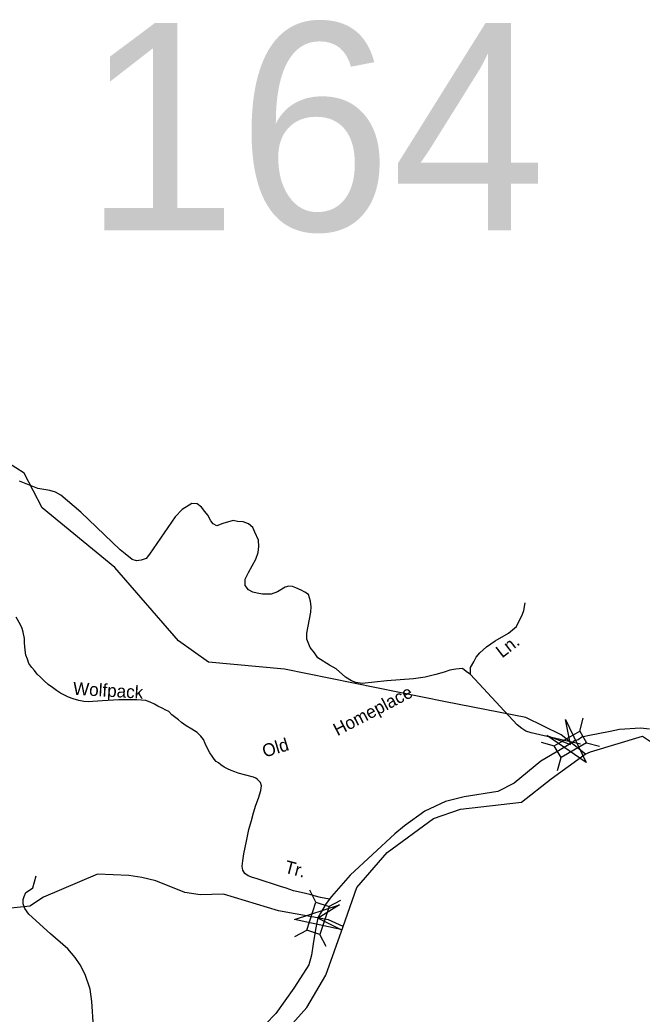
# Model space of a CAD drawing. Extents: x 884530 to 1028605, y 526725 to 653634.
# Drawn here: x 916772 to 919969, y 609593 to 614701 of the extents above; entities that cross this region are included whole.
import ezdxf

# ---------------------------------------------------------------- set-up
doc = ezdxf.new("R2010")
doc.units = 0
for name, color, linetype in [('Exist Hydrographic Creek Single Shore', 7, 'Continuous'), ('Exist Road Non-System Type 51', 7, 'Continuous'), ('Exist Road Non-System Type 51 Label', 7, 'Continuous'), ('Exist Road Secondary Structure Standard Bridge Attributed CELL', 7, 'Continuous'), ('Exist Road Secondary Structure Standard Bridge CELL', 7, 'Continuous'), ('Exist Road Secondary Structure Standard Bridge Number Label', 7, 'Continuous'), ('Exist Road Secondary Type 51 Attributed', 7, 'Continuous')]:
    doc.layers.add(name, color=color, linetype=linetype)

msp = doc.modelspace()

# ---------------------------------------------------------------- linework, layer by layer
at = {"layer": 'Exist Hydrographic Creek Single Shore'}
for points in [[(918958.5, 611196.9), (918132.1, 611364.5), (917741.6, 611401.8), (917587.3, 611510), (917259.2, 611887.3), (916887, 612193.4), (916793.6, 612372.5), (916663.2, 612453.9), (916569.4, 612623.1), (916579.4, 612888.7), (916532.1, 612965.2), (916379.2, 613112.6), (916362.8, 613345.9), (916339.1, 613382.5)], [(919678.5, 610928.8), (919552.8, 611027.5), (919372.6, 611116.4), (918958.5, 611196.9)], [(919703.6, 610941.1), (919971, 611020.8), (920058.9, 610962.2), (920139.4, 610837.7), (920242.8, 610773.7), (920390, 610723.4), (920735.9, 610603.8), (920857.9, 610591.2)], [(919501.3, 610802.1), (919677.4, 610928), (919703.6, 610941.1)], [(918433.1, 610042.2), (918503.2, 610243.4), (918658.8, 610423), (918897.6, 610597.6), (919035.7, 610645.7), (919350.4, 610682.6), (919501.3, 610802.1)], [(918433.1, 610042.2), (918358.4, 610076.8), (918100.3, 610123.9), (917819, 610208.6), (917698, 610205.6), (917619.3, 610217.7), (917471, 610278.3), (917398.1, 610295.3), (917331.9, 610305.5), (917171.5, 610311.6), (916893.2, 610193.5), (916823.6, 610148.1), (916140.2, 610075.4)], [(918115.9, 609481.8), (918246.4, 609626.9), (918345, 609793.6), (918433.1, 610042.2)]]:
    msp.add_lwpolyline(points, dxfattribs=at)
at = {"layer": 'Exist Road Non-System Type 51'}
for points in [[(919087.5, 611337.6), (919065.1, 611354), (919046.5, 611368.6), (919012.1, 611364.9), (918981.8, 611360.2), (918951.6, 611349), (918908.8, 611338.4), (918855.4, 611324.3), (918795, 611316.1), (918657, 611306), (918531, 611291.6), (918498.2, 611296.5), (918476.9, 611304.8), (918444.7, 611324.2), (918396.9, 611366.4), (918363.1, 611385.6), (918303.1, 611423.4), (918285.2, 611449.3), (918264.4, 611476.2), (918247, 611520.1), (918246.1, 611550.5), (918267.4, 611657.4), (918269.2, 611685.6), (918266.1, 611714.6), (918255.3, 611748), (918235.8, 611761), (918216.7, 611770.6), (918189.7, 611783.2), (918172.2, 611789.6), (918154.6, 611791.2), (918135.6, 611786.4), (918095.8, 611762.6), (918062.5, 611749.9), (918019.4, 611749.9), (917991.5, 611755.1), (917969.4, 611761.5), (917947.4, 611773.3), (917928.8, 611794.2), (917930.4, 611811.9), (917930.4, 611827.8), (917946.3, 611861.2), (917984.4, 611931.2), (917997.2, 611964.6), (918000.3, 611994.8), (917998.8, 612028.2), (917978.7, 612068.9), (917968.9, 612092.3), (917947, 612111.7), (917918.6, 612122.1), (917890.8, 612123.9), (917868.4, 612128.5), (917814.3, 612114.1), (917784.1, 612101.4), (917764.9, 612112.5), (917753.8, 612126.8), (917737.4, 612156.1), (917722.8, 612176.1), (917704.5, 612196.8), (917683.8, 612214.3), (917655.2, 612216), (917605.9, 612185.7), (917569.3, 612147.5), (917437.3, 611956.6), (917421.4, 611934.4), (917395.9, 611924.8), (917370.4, 611921.6), (917348.2, 611928), (917313, 611957.4), (917286.9, 611978.3), (917085.7, 612171.4), (916983, 612259.6), (916954.2, 612274.2), (916926.3, 612282.8), (916864.5, 612293.6), (916770.7, 612330.4)], [(919087.5, 611337.6), (919088.3, 611372.9), (919104.3, 611403.1), (919117.1, 611427), (919136.1, 611449.3), (919169.5, 611479.5), (919215, 611511.3), (919282.7, 611550.9), (919323.8, 611584.8), (919354.7, 611648.1), (919361.4, 611666.9), (919368, 611705.4)], [(918363.4, 610183), (918316, 610191.9), (918283.5, 610200.6), (918261.3, 610206.9), (918216.9, 610218.2), (918178.3, 610227), (918140.9, 610239.4), (918111.1, 610248.1), (917986.5, 610290.4), (917967.8, 610295.4), (917944.2, 610302.9), (917928, 610315.4), (917918, 610332.8), (917914.2, 610352.7), (917916.8, 610380.1), (917923, 610416.3), (917936.7, 610481), (917949.1, 610542), (917961.6, 610588.1), (917972.9, 610626.7), (917985.3, 610666.6), (917997.7, 610702.7), (918010.2, 610741.3), (918013.9, 610765), (918008.9, 610783.6), (917991.7, 610800.2), (917984, 610804.8), (917971.6, 610809.4), (917894.2, 610831.3), (917876.3, 610837.1), (917858, 610844.1), (917839.7, 610852.6), (917821.2, 610862.4), (917804.5, 610872.9), (917791.8, 610883.3), (917781, 610890.8), (917771.1, 610901.9), (917759.8, 610918.1), (917748.6, 610935.6), (917732.4, 610964.2), (917723.7, 610982.9), (917715.3, 611004.6), (917701.5, 611020.2), (917682.9, 611039.1), (917655.2, 611056.3), (917626.5, 611073.8), (917602.6, 611091.3), (917586.9, 611104), (917553.3, 611131.1), (917537.5, 611147), (917521.5, 611154.9), (917502.5, 611164.5), (917480.2, 611175.6), (917464.3, 611185.1), (917442.1, 611196.2), (917419.1, 611203.8), (917396.8, 611206.1), (917373.1, 611206.9), (917280.7, 611207), (917253.8, 611206.3), (917196.2, 611203.3), (917122.6, 611197.4), (917100.3, 611198.3), (917074.7, 611203.5), (917046.3, 611212.4), (917022.2, 611221.6), (917000.9, 611231.6), (916980.9, 611242.6), (916960, 611255.5), (916938.9, 611270.3), (916917.6, 611287), (916896.2, 611306), (916877.6, 611323.6), (916861.5, 611340.2), (916846.8, 611358.9), (916833.3, 611374), (916818.3, 611393.9), (916810.8, 611416.3), (916803.3, 611437.4), (916799.7, 611462.4), (916795.9, 611499.8), (916795.9, 611522.1), (916789.7, 611554.5), (916783.5, 611574.5), (916774.7, 611593.1), (916752.3, 611631.8)], [(919652.1, 610979.1), (919398.8, 611037.7), (919371.5, 611046.8), (919350.8, 611059.8), (919327.8, 611079.9), (919087.5, 611337.6)], [(917162.6, 609480.7), (917150.4, 609527.3), (917142.3, 609657.9), (917133.2, 609721.8), (917107.8, 609795.6), (917081.5, 609845.2), (917056.2, 609883.7), (917017.7, 609928.3), (916929.4, 610005.3), (916817.2, 610106.6), (916797.9, 610136), (916789.7, 610160), (916789.7, 610181.2), (916794.2, 610197.6), (916802, 610217), (916821.8, 610230.4), (916838.3, 610241.9), (916856.5, 610302.6)]]:
    msp.add_lwpolyline(points, dxfattribs=at)
at = {"layer": 'Exist Road Secondary Structure Standard Bridge Attributed CELL'}
for points in [[(919576.4, 611106.1), (919681.4, 610886), (919480.4, 611024.1), (919602.2, 610978.7)], [(918420.9, 610027.4), (918182.8, 610079.7), (918415.2, 610153.5), (918304.6, 610085.3)]]:
    msp.add_lwpolyline(points, close=True, dxfattribs=at)
at = {"layer": 'Exist Road Secondary Structure Standard Bridge CELL'}
for p, q in [((919649, 611047), (919666.9, 611113.7)), ((919451.3, 610989.6), (919518, 610971.7)), ((919683.5, 610987.3), (919750.2, 610969.4)), ((919535.4, 610844), (919553.3, 610910.6)), ((918293.6, 610167.4), (918262.3, 610228.8)), ((918359.2, 610146), (918420.7, 610177.4)), ((918185.1, 609992.4), (918246.6, 610023.7)), ((918345.1, 609940.5), (918313.8, 610001.9))]:
    msp.add_line(p, q, dxfattribs=at)
for points in [[(919518, 610971.7), (919648.9, 611047.3), (919684.1, 610986.2), (919553.3, 610910.6)], [(918246.6, 610023.7), (918293.3, 610167.5), (918360.5, 610145.6), (918313.8, 610001.9)]]:
    msp.add_lwpolyline(points, close=True, dxfattribs=at)
at = {"layer": 'Exist Road Secondary Type 51 Attributed'}
for points in [[(920008.2, 611056.1), (919961.1, 611062.6), (919852.8, 611054.9), (919804.7, 611045.4), (919691.2, 611021.8), (919659.1, 611015.4), (919640.3, 611002.3), (919622.4, 610996.2), (919607, 610984.9)], [(919607, 610984.9), (919448.6, 610892.6), (919311.2, 610779.5), (919228.1, 610735.8), (919055.4, 610709.8), (918959.2, 610685.4), (918853.7, 610634.7), (918747.6, 610560.6), (918698.5, 610518.3), (918468.4, 610306.3), (918373.4, 610196.6), (918346.4, 610160.4), (918316.1, 610110.8), (918303.5, 610087.5)], [(918303.5, 610087.5), (918291.5, 610027.6), (918278.6, 609953.1), (918270.5, 609895.5), (918256.4, 609845.9), (918214.3, 609778.5), (918180.5, 609726.7), (918087.3, 609596), (918033.5, 609541.4)]]:
    msp.add_lwpolyline(points, dxfattribs=at)

# ---------------------------------------------------------------- texts
at = {"layer": 'Exist Road Non-System Type 51 Label'}
for s, rotation, p in [('Ln.', 37.9112, (919249.9, 611419.8)), ('Wolfpack', 356.7074, (917043.8, 611233.8)), ('Homeplace', 27.6394, (918404, 611020.1)), ('Old', 16.8952, (918029.2, 610910.5)), ('Tr.', 345.1671, (918127.4, 610320.5))]:
    msp.add_text(s, height=65.62, rotation=rotation, dxfattribs=at).set_placement(p)
at = {"layer": 'Exist Road Secondary Structure Standard Bridge Number Label'}
msp.add_text('164', height=1066.27, dxfattribs=at).set_placement((917097.1, 613619.1))

doc.saveas('drawing.dxf')
